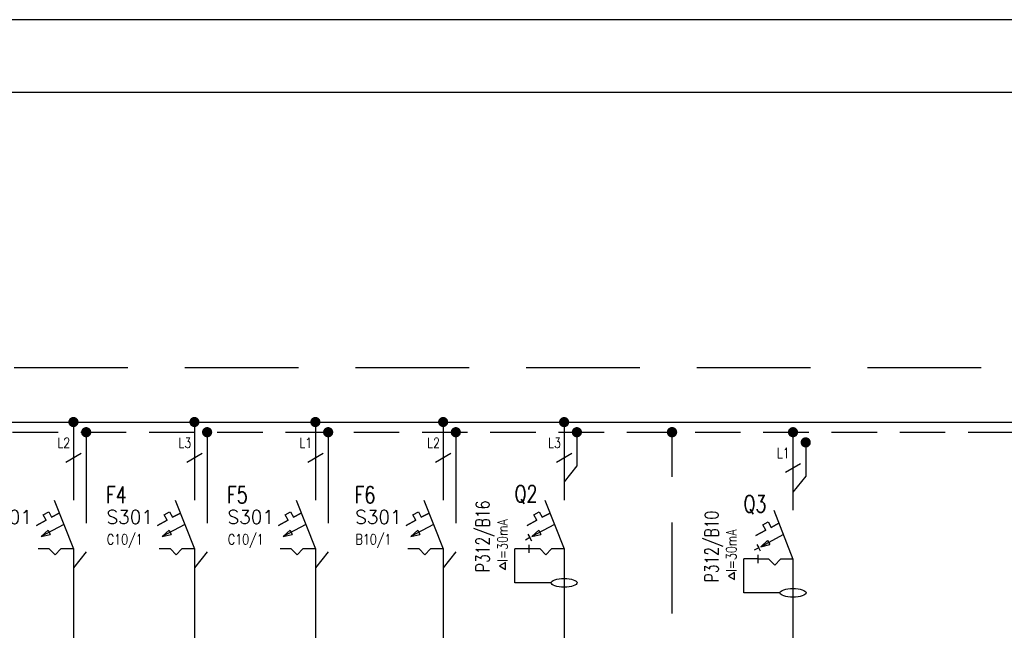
# Model space of a CAD drawing. Header units: millimetres. Extents: x 262469 to 275208, y -32539 to 9411.
# Tile 407 of 428: x 267944 to 269026, y 1391 to 2062. Entities that reach past the tile are written whole.
import ezdxf

# ---------------------------------------------------------------- set-up
doc = ezdxf.new("R2010")
doc.units = ezdxf.units.MM
doc.header["$LTSCALE"] = 100
doc.linetypes.add('DASHED', pattern=[0.75, 0.5, -0.25])
for name, color, linetype, lineweight in [('$ ele elektryka', 1, 'Continuous', 30), ('$ IE SCHEMAT', 7, 'Continuous', 0), ('$ MP elektryka', 1, 'Continuous', 30), ('$ mp_ele', 1, 'Continuous', 35), ('$ TWN elektryka', 1, 'Continuous', 30)]:
    doc.layers.add(name, color=color, linetype=linetype, lineweight=lineweight)
doc.layers.add('$ IE TABELA', color=7, linetype='Continuous')
doc.styles.add('ROMANS', font='romans', dxfattribs={"width": 0.8})

# ---------------------------------------------------------------- blocks, each defined once
blk = doc.blocks.new('a3eee')
at = {"layer": '$ IE TABELA'}
for p, q in [((23930.8, 4176.8), (19730.8, 4176.8)), ((23840.8, 4096.8), (19890.8, 4096.8))]:
    blk.add_line(p, q, dxfattribs=at)

msp = doc.modelspace()

# ---------------------------------------------------------------- hatches: boundary and pattern name
at = {"layer": '$ ele elektryka', "linetype": 'Continuous', "ltscale": 3}
h = msp.add_hatch(color=7, dxfattribs=at)
edge = h.paths.add_edge_path()
edge.add_arc((268003.2, 1619.7), 2.94, 0, 360)
h = msp.add_hatch(color=7, dxfattribs=at)
edge = h.paths.add_edge_path()
edge.add_arc((268136.2, 1619.7), 2.94, 0, 360)
h = msp.add_hatch(color=7, dxfattribs=at)
edge = h.paths.add_edge_path()
edge.add_arc((268269.1, 1619.7), 2.94, 0, 360)
h = msp.add_hatch(color=7, dxfattribs=at)
edge = h.paths.add_edge_path()
edge.add_arc((268409.4, 1619.7), 2.94, 0, 360)
h = msp.add_hatch(color=7, dxfattribs=at)
edge = h.paths.add_edge_path()
edge.add_arc((268017.2, 1608.6), 2.94, 0, 360)
h = msp.add_hatch(color=7, dxfattribs=at)
edge = h.paths.add_edge_path()
edge.add_arc((268150.1, 1608.6), 2.94, 0, 360)
h = msp.add_hatch(color=7, dxfattribs=at)
edge = h.paths.add_edge_path()
edge.add_arc((268283.1, 1608.6), 2.94, 0, 360)
h = msp.add_hatch(color=7, dxfattribs=at)
edge = h.paths.add_edge_path()
edge.add_arc((268423.4, 1608.6), 2.94, 0, 360)
h = msp.add_hatch(color=7, dxfattribs=at)
edge = h.paths.add_edge_path()
edge.add_arc((268556.4, 1608.5), 2.94, 0, 360)
h = msp.add_hatch(color=7, dxfattribs=at)
edge = h.paths.add_edge_path()
edge.add_arc((268807.9, 1597.4), 2.94, 0, 360)

# ---------------------------------------------------------------- linework, layer by layer
at = {"layer": '$ ele elektryka', "color": 3, "linetype": 'DASHED', "lineweight": 30, "ltscale": 2.5}
msp.add_line((270125.6, 1679.2), (267215.2, 1679.2), dxfattribs=at)
at = {"layer": '$ ele elektryka', "color": 7, "linetype": 'Continuous'}
for p, q in [((267245.6, 1619.7), (270082.3, 1619.7)), ((267994.9, 1575.7), (268011.6, 1585.4)), ((268127.8, 1575.7), (268144.6, 1585.4)), ((268260.8, 1575.7), (268277.5, 1585.4)), ((268401.1, 1575.7), (268417.9, 1585.4)), ((268534, 1575.7), (268550.8, 1585.4)), ((268785.6, 1564.6), (268802.3, 1574.3)), ((267982.1, 1534), (268003.2, 1480.3)), ((268115, 1534), (268136.2, 1480.3)), ((268248, 1534), (268269.1, 1480.3)), ((268388.3, 1534), (268409.5, 1480.3)), ((268521.3, 1534), (268542.4, 1480.3)), ((267969.9, 1517.8), (267976, 1521)), ((267969.9, 1517.8), (267976, 1521)), ((267969.9, 1517.8), (267976, 1521)), ((267973.2, 1511.8), (267969.9, 1517.8)), ((267973.2, 1511.8), (267969.9, 1517.8)), ((267973.2, 1511.8), (267969.9, 1517.8)), ((267976, 1521), (267979.2, 1515)), ((267976, 1521), (267979.2, 1515)), ((267976, 1521), (267979.2, 1515)), ((267987.7, 1519.6), (267979.2, 1515)), ((267979.2, 1515), (267987.7, 1519.6)), ((268102.9, 1517.8), (268108.9, 1521)), ((268102.9, 1517.8), (268108.9, 1521)), ((268102.9, 1517.8), (268108.9, 1521)), ((268106.1, 1511.8), (268102.9, 1517.8)), ((268106.1, 1511.8), (268102.9, 1517.8)), ((268106.1, 1511.8), (268102.9, 1517.8)), ((268108.9, 1521), (268112.1, 1515)), ((268108.9, 1521), (268112.1, 1515)), ((268108.9, 1521), (268112.1, 1515)), ((268120.7, 1519.6), (268112.1, 1515)), ((268112.1, 1515), (268120.7, 1519.6)), ((268235.8, 1517.8), (268241.9, 1521)), ((268235.8, 1517.8), (268241.9, 1521)), ((268235.8, 1517.8), (268241.9, 1521)), ((268239.1, 1511.8), (268235.8, 1517.8)), ((268239.1, 1511.8), (268235.8, 1517.8)), ((268239.1, 1511.8), (268235.8, 1517.8)), ((268241.9, 1521), (268245.1, 1515)), ((268241.9, 1521), (268245.1, 1515)), ((268241.9, 1521), (268245.1, 1515)), ((268253.6, 1519.6), (268245.1, 1515)), ((268245.1, 1515), (268253.6, 1519.6)), ((268376.2, 1517.8), (268382.2, 1521)), ((268376.2, 1517.8), (268382.2, 1521)), ((268376.2, 1517.8), (268382.2, 1521)), ((268379.4, 1511.8), (268376.2, 1517.8)), ((268379.4, 1511.8), (268376.2, 1517.8)), ((268379.4, 1511.8), (268376.2, 1517.8)), ((268382.2, 1521), (268385.4, 1515)), ((268382.2, 1521), (268385.4, 1515)), ((268382.2, 1521), (268385.4, 1515)), ((268394, 1519.6), (268385.4, 1515)), ((268385.4, 1515), (268394, 1519.6)), ((268509.1, 1517.8), (268515.1, 1521)), ((268509.1, 1517.8), (268515.1, 1521)), ((268509.1, 1517.8), (268515.1, 1521)), ((268512.3, 1511.8), (268509.1, 1517.8)), ((268512.3, 1511.8), (268509.1, 1517.8)), ((268512.3, 1511.8), (268509.1, 1517.8)), ((268515.1, 1521), (268518.4, 1515)), ((268515.1, 1521), (268518.4, 1515)), ((268515.1, 1521), (268518.4, 1515)), ((268518.4, 1515), (268526.9, 1519.6)), ((268526.9, 1519.6), (268518.4, 1515)), ((268772.8, 1522.9), (268793.9, 1469.2)), ((267973.2, 1511.8), (267962.5, 1506.1)), ((267962.5, 1506.1), (267973.2, 1511.8)), ((267992.6, 1507.2), (267967.7, 1493.8)), ((267992.6, 1507.2), (267967.7, 1493.8)), ((268106.1, 1511.8), (268095.5, 1506.1)), ((268095.5, 1506.1), (268106.1, 1511.8)), ((268125.6, 1507.2), (268100.7, 1493.8)), ((268125.6, 1507.2), (268100.7, 1493.8)), ((268239.1, 1511.8), (268228.4, 1506.1)), ((268228.4, 1506.1), (268239.1, 1511.8)), ((268258.5, 1507.2), (268233.6, 1493.8)), ((268258.5, 1507.2), (268233.6, 1493.8)), ((268379.4, 1511.8), (268368.8, 1506.1)), ((268368.8, 1506.1), (268379.4, 1511.8)), ((268398.9, 1507.2), (268373.9, 1493.8)), ((268398.9, 1507.2), (268373.9, 1493.8)), ((268501.7, 1506.1), (268512.3, 1511.8)), ((268512.3, 1511.8), (268501.7, 1506.1)), ((268531.8, 1507.2), (268506.9, 1493.8)), ((268531.8, 1507.2), (268506.9, 1493.8)), ((268760.6, 1506.7), (268766.7, 1509.9)), ((268760.6, 1506.7), (268766.7, 1509.9)), ((268760.6, 1506.7), (268766.7, 1509.9)), ((268763.9, 1500.7), (268760.6, 1506.7)), ((268763.9, 1500.7), (268760.6, 1506.7)), ((268763.9, 1500.7), (268760.6, 1506.7)), ((268766.7, 1509.9), (268769.9, 1503.9)), ((268766.7, 1509.9), (268769.9, 1503.9)), ((268766.7, 1509.9), (268769.9, 1503.9)), ((268769.9, 1503.9), (268778.4, 1508.5)), ((268778.4, 1508.5), (268769.9, 1503.9)), ((267967.7, 1493.8), (267975.3, 1500.8)), ((267967.7, 1493.8), (267977.7, 1496.3)), ((267975.3, 1500.8), (267977.7, 1496.3)), ((268100.7, 1493.8), (268108.3, 1500.8)), ((268100.7, 1493.8), (268110.7, 1496.3)), ((268108.3, 1500.8), (268110.7, 1496.3)), ((268233.6, 1493.8), (268241.2, 1500.8)), ((268233.6, 1493.8), (268243.6, 1496.3)), ((268241.2, 1500.8), (268243.6, 1496.3)), ((268373.9, 1493.8), (268381.6, 1500.8)), ((268373.9, 1493.8), (268384, 1496.3)), ((268381.6, 1500.8), (268384, 1496.3)), ((268502.7, 1496.5), (268504.7, 1492.7)), ((268506.9, 1493.8), (268514.5, 1500.8)), ((268506.9, 1493.8), (268516.9, 1496.3)), ((268514.5, 1500.8), (268516.9, 1496.3)), ((268753.2, 1495), (268763.9, 1500.7)), ((268763.9, 1500.7), (268753.2, 1495)), ((268783.4, 1496), (268758.4, 1482.7)), ((268783.4, 1496), (268758.4, 1482.7)), ((268504.7, 1492.7), (268499.8, 1490)), ((268503.6, 1484.7), (268503.6, 1476)), ((268503.6, 1484.7), (268503.6, 1476)), ((268506.8, 1488.9), (268504.7, 1492.7)), ((268754.2, 1485.3), (268756.3, 1481.5)), ((268758.4, 1482.7), (268766, 1489.7)), ((268758.4, 1482.7), (268768.5, 1485.2)), ((268766, 1489.7), (268768.5, 1485.2)), ((267976.7, 1480.3), (267964.4, 1480.3)), ((267976.7, 1480.3), (267964.4, 1480.3)), ((267983.1, 1473.7), (267976.7, 1480.3)), ((267983.1, 1473.7), (267976.7, 1480.3)), ((267983.1, 1473.7), (267989.4, 1480.3)), ((267989.4, 1480.3), (267983.1, 1473.7)), ((268003.2, 1480.3), (267989.4, 1480.3)), ((268003.2, 1480.3), (267989.4, 1480.3)), ((268109.7, 1480.3), (268097.3, 1480.3)), ((268109.7, 1480.3), (268097.3, 1480.3)), ((268116, 1473.7), (268109.7, 1480.3)), ((268116, 1473.7), (268109.7, 1480.3)), ((268116, 1473.7), (268122.3, 1480.3)), ((268122.3, 1480.3), (268116, 1473.7)), ((268136.2, 1480.3), (268122.3, 1480.3)), ((268136.2, 1480.3), (268122.3, 1480.3)), ((268242.6, 1480.3), (268230.3, 1480.3)), ((268242.6, 1480.3), (268230.3, 1480.3)), ((268249, 1473.7), (268242.6, 1480.3)), ((268249, 1473.7), (268242.6, 1480.3)), ((268249, 1473.7), (268255.3, 1480.3)), ((268255.3, 1480.3), (268249, 1473.7)), ((268269.1, 1480.3), (268255.3, 1480.3)), ((268269.1, 1480.3), (268255.3, 1480.3)), ((268383, 1480.3), (268370.6, 1480.3)), ((268383, 1480.3), (268370.6, 1480.3)), ((268389.3, 1473.7), (268383, 1480.3)), ((268389.3, 1473.7), (268383, 1480.3)), ((268389.3, 1473.7), (268395.6, 1480.3)), ((268395.6, 1480.3), (268389.3, 1473.7)), ((268409.5, 1480.3), (268395.6, 1480.3)), ((268409.5, 1480.3), (268395.6, 1480.3)), ((268488.2, 1443.1), (268488.2, 1480.5)), ((268503.6, 1480.5), (268488.2, 1480.5)), ((268515.9, 1480.3), (268503.6, 1480.3)), ((268515.9, 1480.3), (268503.6, 1480.3)), ((268522.2, 1473.7), (268515.9, 1480.3)), ((268522.2, 1473.7), (268515.9, 1480.3)), ((268528.6, 1480.3), (268522.2, 1473.7)), ((268522.2, 1473.7), (268528.6, 1480.3)), ((268542.4, 1480.3), (268528.6, 1480.3)), ((268542.4, 1480.3), (268528.6, 1480.3)), ((268756.3, 1481.5), (268751.3, 1478.9)), ((268755.1, 1473.6), (268755.1, 1464.8)), ((268755.1, 1473.6), (268755.1, 1464.8)), ((268758.3, 1477.7), (268756.3, 1481.5)), ((268739.7, 1432), (268739.7, 1469.4)), ((268755.1, 1469.4), (268739.7, 1469.4)), ((268767.4, 1469.2), (268755.1, 1469.2)), ((268767.4, 1469.2), (268755.1, 1469.2)), ((268773.8, 1462.6), (268767.4, 1469.2)), ((268773.8, 1462.6), (268767.4, 1469.2)), ((268780.1, 1469.2), (268773.8, 1462.6)), ((268773.8, 1462.6), (268780.1, 1469.2)), ((268793.9, 1469.2), (268780.1, 1469.2)), ((268793.9, 1469.2), (268780.1, 1469.2)), ((268528.1, 1443.1), (268488.2, 1443.1)), ((268779.6, 1432), (268739.7, 1432))]:
    msp.add_line(p, q, dxfattribs=at)
at = {"layer": '$ ele elektryka', "linetype": 'Continuous', "lineweight": 30}
for p, q in [((268003.2, 1619.6), (268003.2, 1534)), ((268136.2, 1619.6), (268136.2, 1534)), ((268269.1, 1619.6), (268269.1, 1534)), ((268409.5, 1619.6), (268409.5, 1534)), ((268542.4, 1619.6), (268542.4, 1534)), ((268793.9, 1608.5), (268793.9, 1522.9)), ((268003.2, 1480.3), (268003.2, 584.4)), ((268136.2, 1480.3), (268136.2, 584.4)), ((268269.1, 1480.3), (268269.1, 584.4)), ((268409.5, 1480.3), (268409.5, 584.4)), ((268542.4, 1480.3), (268542.4, 584.4))]:
    msp.add_line(p, q, dxfattribs=at)
at = {"layer": '$ ele elektryka', "color": 7, "linetype": 'Continuous'}
for points in [[(268471.4, 1461.7), (268478, 1457.8), (268478, 1465.5)], [(268722.9, 1450.5), (268729.5, 1446.7), (268729.5, 1454.4)]]:
    msp.add_lwpolyline(points, close=True, dxfattribs=at)
at = {"layer": '$ ele elektryka', "color": 7, "linetype": 'Continuous', "ltscale": 3}
for centre in [(268003.2, 1619.7), (268136.2, 1619.7), (268269.1, 1619.7), (268409.4, 1619.7), (268017.2, 1608.6), (268150.1, 1608.6), (268283.1, 1608.6), (268423.4, 1608.6), (268556.4, 1608.5), (268807.9, 1597.4)]:
    msp.add_circle(centre, 2.94, dxfattribs=at)
at = {"layer": '$ ele elektryka', "color": 7, "linetype": 'Continuous'}
for centre in [(268542.4, 1443.1), (268793.9, 1432)]:
    msp.add_ellipse(centre, major_axis=(-14.3, 0), ratio=0.333333, dxfattribs=at)
at = {"layer": '$ IE SCHEMAT', "color": 7, "linetype": 'DASHED', "lineweight": 30, "ltscale": 2}
for p, q in [((268017.2, 1608.5), (268017.2, 1477)), ((268150.1, 1608.5), (268150.1, 1477)), ((268283.1, 1608.5), (268283.1, 1477)), ((268423.4, 1608.5), (268423.4, 1477))]:
    msp.add_line(p, q, dxfattribs=at)
at = {"layer": '$ IE SCHEMAT', "color": 1, "linetype": 'Continuous', "lineweight": 30}
msp.add_line((268793.9, 1469.2), (268793.5, 1315.6), dxfattribs=at)
at = {"layer": '$ IE SCHEMAT', "linetype": 'Continuous', "ltscale": 50, "const_width": 5.69, "flags": 128}
msp.add_lwpolyline([(268658.1, 1608.5, 1), (268663.8, 1608.5, 1)], format="xyb", close=True, dxfattribs=at)
at = {"layer": '$ IE SCHEMAT', "color": 7, "linetype": 'DASHED', "lineweight": 30, "ltscale": 2}
msp.add_lwpolyline([(268793.5, 1173.5), (268793.5, 1109.3), (268661, 1109.3), (268661, 1608.5)], dxfattribs=at)
at = {"layer": '$ MP elektryka', "color": 7, "linetype": 'DASHED'}
msp.add_line((267336.3, 1608.5), (270083.9, 1608.5), dxfattribs=at)
at = {"layer": '$ MP elektryka', "color": 7, "linetype": 'DASHED', "ltscale": 50}
for p, q in [((268556.4, 1608.4), (268556.4, 1571.4)), ((268807.9, 1597.3), (268807.9, 1560.2))]:
    msp.add_line(p, q, dxfattribs=at)
at = {"layer": '$ MP elektryka', "color": 7, "linetype": 'Continuous', "ltscale": 50, "const_width": 5.59, "flags": 128}
for points in [[(268000.4, 1619.7, 1), (268006, 1619.7, 1)], [(268000.4, 1619.7, 1), (268006, 1619.7, 1)], [(268133.4, 1619.7, 1), (268138.9, 1619.7, 1)], [(268133.4, 1619.7, 1), (268138.9, 1619.7, 1)], [(268266.3, 1619.7, 1), (268271.9, 1619.7, 1)], [(268266.3, 1619.7, 1), (268271.9, 1619.7, 1)], [(268406.7, 1619.7, 1), (268412.2, 1619.7, 1)], [(268406.7, 1619.7, 1), (268412.2, 1619.7, 1)], [(268539.6, 1619.6, 1), (268545.2, 1619.6, 1)], [(268014.4, 1608.5, 1), (268020, 1608.5, 1)], [(268147.3, 1608.5, 1), (268152.9, 1608.5, 1)], [(268280.3, 1608.5, 1), (268285.9, 1608.5, 1)], [(268420.6, 1608.5, 1), (268426.2, 1608.5, 1)], [(268553.6, 1608.5, 1), (268559.2, 1608.5, 1)], [(268791.1, 1608.5, 1), (268796.7, 1608.5, 1)], [(268805.1, 1597.3, 1), (268810.7, 1597.3, 1)]]:
    msp.add_lwpolyline(points, format="xyb", close=True, dxfattribs=at)
at = {"layer": '$ TWN elektryka', "color": 7, "linetype": 'DASHED', "ltscale": 500}
for p, q in [((268556.4, 1571.4), (268542.4, 1553.9)), ((268807.9, 1560.2), (268793.9, 1542.8)), ((268017.2, 1477), (268003.2, 1459.5)), ((268150.1, 1477), (268136.2, 1459.5)), ((268283.1, 1477), (268269.1, 1459.5)), ((268423.4, 1477), (268409.5, 1459.5))]:
    msp.add_line(p, q, dxfattribs=at)

# ---------------------------------------------------------------- block references
at = {"layer": '$ mp_ele'}
msp.add_blockref('a3eee', (247092.8, -2115.1), dxfattribs=at)

# ---------------------------------------------------------------- texts
at = {"layer": '$ ele elektryka', "color": 7, "linetype": 'Continuous', "style": 'ROMANS'}
for s, height, width, p in [('L2', 11.17, 0.8, (267985.5, 1591.2)), ('L3', 11.17, 0.8, (268118.5, 1591.2)), ('L1', 11.17, 0.8, (268251.4, 1591.2)), ('L2', 11.17, 0.8, (268391.8, 1591.2)), ('L3', 11.17, 0.8, (268524.7, 1591.2)), ('L1', 11.17, 0.8, (268776.2, 1580.1)), ('F4', 18.62, 0.75, (268038.9, 1530.4)), ('F5', 18.62, 0.75, (268171.9, 1530.4)), ('F6', 18.62, 0.75, (268312.2, 1530.4)), ('Q2', 18.62, 0.75, (268487.9, 1531.5)), ('Q3', 18.62, 0.75, (268739.5, 1520.4)), ('C10/1', 11.17, 0.8, (268039.9, 1485.2)), ('C10/1', 11.17, 0.8, (268172.9, 1485.2)), ('B10/1', 11.17, 0.8, (268313.2, 1485.2))]:
    msp.add_text(s, height=height, dxfattribs=dict(at, width=width)).set_placement(p)
for p in [(267906.6, 1507.8), (268039.5, 1507.8), (268172.5, 1507.8), (268312.8, 1507.8)]:
    msp.add_text('S301', height=14.9, dxfattribs=at).set_placement(p)
for s, height, width, p in [('P312/B16', 14.9, 0.75, (268460.4, 1454.8)), ('I=30mA', 11.17, 0.8, (268480.3, 1466.1)), ('P312/B10', 14.9, 0.75, (268711.9, 1443.6)), ('I=30mA', 11.17, 0.8, (268731.8, 1455))]:
    msp.add_text(s, height=height, rotation=90, dxfattribs=dict(at, width=width)).set_placement(p)

doc.saveas('drawing.dxf')
